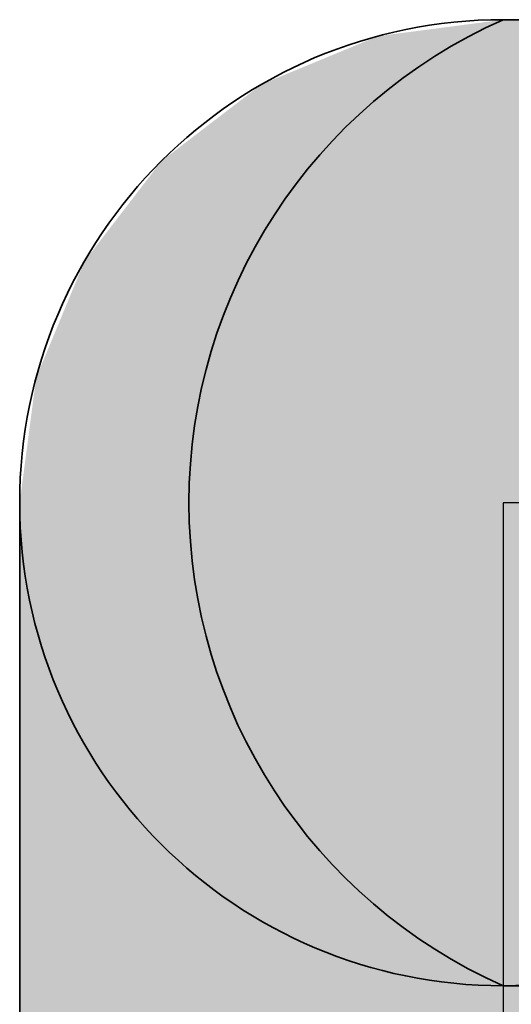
# Model space of a CAD drawing. Extents: x -350 to 540, y -53 to 541.
# Tile 426 of 569: x 196.88 to 197.89, y 209.27 to 211.31. Entities that reach past the tile are written whole.
import ezdxf
from ezdxf.lldxf.tags import DXFTag

# ---------------------------------------------------------------- set-up
doc = ezdxf.new("R2010")
doc.units = 0
doc.layers.get('0').update_dxf_attribs({"lineweight": 35})
doc.layers.add('L_Abluft', color=7, linetype='Continuous', lineweight=35, true_color=0xf7d209)
doc.layers.add('L_Abluft-Shading', color=7, linetype='Continuous', lineweight=35, true_color=0xf7d209)
tags = doc.linetypes.add('STRICHPUNKT2', pattern=[12.7, 6.35, -3.175, 0, -3.175]).pattern_tags.tags
tags[10:11] = [DXFTag(74, 4), DXFTag(75, 0), DXFTag(340, '0'), DXFTag(46, 0.0), DXFTag(50, 0.0), DXFTag(44, 0.0), DXFTag(45, 0.0)]
tags[8:9] = [DXFTag(74, 4), DXFTag(75, 0), DXFTag(340, '0'), DXFTag(46, 0.0), DXFTag(50, 0.0), DXFTag(44, 0.0), DXFTag(45, 0.0)]
tags[6:7] = [DXFTag(74, 4), DXFTag(75, 0), DXFTag(340, '0'), DXFTag(46, 0.0), DXFTag(50, 0.0), DXFTag(44, 0.0), DXFTag(45, 0.0)]
tags[4:5] = [DXFTag(74, 4), DXFTag(75, 0), DXFTag(340, '0'), DXFTag(46, 0.0), DXFTag(50, 0.0), DXFTag(44, 0.0), DXFTag(45, 0.0)]

# ---------------------------------------------------------------- blocks, each defined once
blk = doc.blocks.new('3D-Ansicht-A06HSWBANL', base_point=(172.3963, 139.9809))
at = {"layer": 'L_Abluft-Shading', "color": 44, "true_color": 0x8b7605}
for points in [[(197.8763, 211.3124), (197.6175, 211.2784), (197.8763, 211.2102), (197.6175, 211.1773)], [(197.8763, 211.2102), (197.8763, 211.2977), (197.6175, 211.2784), (197.6527, 211.283)], [(197.8763, 211.2977), (197.8763, 211.3124), (197.6527, 211.283)], [(198.1352, 211.2784), (197.8763, 211.3124), (198.1352, 211.1773), (197.8763, 211.2102)], [(198.1, 211.283), (197.8763, 211.3124), (197.8763, 211.2977)], [(198.1352, 211.1773), (198.1352, 211.2784), (197.8763, 211.2977), (198.1, 211.283)], [(198.1352, 211.1773), (197.8763, 211.2977), (197.8763, 211.2102)], [(197.8763, 211.2102), (197.6175, 211.2784), (197.6175, 211.1773)]]:
    blk.add_solid(points, dxfattribs=at)
at = {"layer": 'L_Abluft-Shading', "color": 46, "true_color": 0x7d6a04}
for points in [[(197.9179, 211.3114), (197.8763, 211.3124), (198.175, 211.2784), (198.1364, 211.2784)], [(197.9098, 211.3124), (197.8763, 211.3124), (197.9179, 211.3114)], [(198.1364, 211.2784), (197.8763, 211.3124), (198.0448, 211.2902)], [(196.9104, 210.5712), (196.8763, 210.3124), (196.9104, 210.4943), (196.8763, 210.2443)], [(196.9104, 210.5712), (196.8763, 210.3124), (196.9104, 210.4943), (196.8763, 210.2443)], [(197.9445, 209.3124), (198.1945, 209.3465), (197.8763, 209.3124), (198.1352, 209.3465)]]:
    blk.add_solid(points, dxfattribs=at)
at = {"layer": 'L_Abluft-Shading', "color": 56, "true_color": 0x8a7505}
for points in [[(197.6175, 211.2784), (197.3763, 211.1785), (197.6175, 211.1773), (197.3763, 211.0808)], [(197.6175, 211.2784), (197.3763, 211.1785), (197.6175, 211.1773), (197.3763, 211.0808)], [(196.9104, 209.4418), (196.8763, 209.3124), (196.9104, 208.897), (196.8763, 208.8301)], [(196.9104, 209.4418), (196.8763, 209.3124), (196.9104, 208.897), (196.8763, 208.8301)]]:
    blk.add_solid(points, dxfattribs=at)
at = {"layer": 'L_Abluft-Shading', "color": 54, "true_color": 0xaa9006}
for points in [[(197.8763, 211.2102), (197.6175, 211.1773), (197.8763, 210.9105), (197.6175, 210.881)], [(197.8763, 210.9324), (197.8763, 211.2102), (197.6175, 210.8996), (197.6175, 211.1773)], [(198.1352, 211.1773), (197.8763, 211.2102), (198.1352, 210.881), (197.8763, 210.9105)], [(198.1352, 210.8881), (198.1352, 211.1773), (197.8763, 210.9324), (197.8763, 211.2102)], [(197.8763, 210.9105), (197.8763, 210.9324), (197.6175, 210.881), (197.6175, 210.8996)], [(198.1352, 210.881), (198.1352, 210.8881), (197.8763, 210.9105), (197.8763, 210.9324)]]:
    blk.add_solid(points, dxfattribs=at)
at = {"layer": 'L_Abluft-Shading', "color": 56, "true_color": 0x887304}
for points in [[(197.3763, 211.1785), (197.1692, 211.0195), (197.3763, 211.0808), (197.1692, 210.9273)], [(197.3763, 211.1785), (197.1692, 211.0195), (197.3763, 211.0808), (197.1692, 210.9273)], [(196.9104, 209.9097), (196.8763, 209.7266), (196.9104, 209.4418), (196.8763, 209.3124)], [(196.9104, 209.4418), (196.9104, 209.9097), (196.8763, 209.5249), (196.8981, 209.8434)], [(196.8981, 209.8434), (196.8763, 209.7266), (196.8763, 209.5249)], [(196.9104, 209.4418), (196.8763, 209.5249), (196.8763, 209.3124)]]:
    blk.add_solid(points, dxfattribs=at)
at = {"layer": 'L_Abluft-Shading', "color": 54, "true_color": 0xa78e06}
for points in [[(197.6175, 211.1773), (197.3763, 211.0808), (197.6175, 210.881), (197.3763, 210.7945)], [(197.6175, 210.8996), (197.6175, 211.1773), (197.3763, 210.7945), (197.3763, 211.0808)], [(197.6175, 210.8996), (197.3763, 210.7945), (197.4044, 210.8045)], [(197.6175, 210.881), (197.6175, 210.8996), (197.4044, 210.8045)], [(197.0103, 209.5624), (196.9104, 209.4418), (197.0103, 208.9595), (196.9104, 208.897)], [(197.0103, 209.5624), (196.9104, 209.4418), (197.0103, 208.9595), (196.9104, 208.897)]]:
    blk.add_solid(points, dxfattribs=at)
at = {"layer": 'L_Abluft-Shading', "color": 54, "true_color": 0xa18805}
blk.add_solid([(197.3763, 211.0808), (197.1692, 210.9273), (197.3763, 210.7945), (197.1692, 210.6568)], dxfattribs=at)
blk.add_solid([(197.3763, 211.0808), (197.1692, 210.9273), (197.3763, 210.7945), (197.1692, 210.6568)], dxfattribs=at)
at = {"layer": 'L_Abluft-Shading', "color": 56, "true_color": 0x857104}
for points in [[(197.1692, 211.0195), (197.0103, 210.8124), (197.1692, 210.9273), (197.0103, 210.7272)], [(197.1692, 211.0195), (197.0103, 210.8124), (197.1692, 210.9273), (197.0103, 210.7272)], [(196.9104, 210.2686), (196.8763, 210.0445), (196.9104, 209.9097), (196.8763, 209.7266)], [(196.9104, 209.9721), (196.9104, 210.2686), (196.8763, 209.7266), (196.8763, 210.0445)], [(196.9104, 209.9721), (196.8763, 209.7266), (196.8981, 209.8434)], [(196.9104, 209.9097), (196.9104, 209.9721), (196.8981, 209.8434)]]:
    blk.add_solid(points, dxfattribs=at)
at = {"layer": 'L_Abluft-Shading', "color": 44, "true_color": 0x988105}
for points in [[(197.1692, 210.9273), (197.0103, 210.7272), (197.1692, 210.6568), (197.0103, 210.4775)], [(197.1692, 210.9273), (197.0103, 210.7272), (197.1692, 210.6568), (197.0103, 210.4775)], [(197.0103, 210.4775), (196.9104, 210.2686), (197.0103, 210.0802), (196.9104, 209.9097)], [(197.0103, 210.3005), (197.0103, 210.4775), (196.9104, 209.9721), (196.9104, 210.2686)], [(197.0103, 210.0802), (197.0103, 210.3005), (196.9104, 209.9097), (196.9104, 209.9721)]]:
    blk.add_solid(points, dxfattribs=at)
at = {"layer": 'L_Abluft-Shading', "color": 42, "true_color": 0xc6a807}
for points in [[(197.8763, 210.9105), (197.6175, 210.881), (197.8763, 210.4337), (197.6175, 210.4097)], [(197.8763, 210.9105), (197.6175, 210.881), (197.8763, 210.4337), (197.6175, 210.4097)], [(198.1352, 210.881), (197.8763, 210.9105), (198.1352, 210.4097), (197.8763, 210.4337)], [(198.1352, 210.881), (197.8763, 210.9105), (198.1352, 210.4097), (197.8763, 210.4337)]]:
    blk.add_solid(points, dxfattribs=at)
at = {"layer": 'L_Abluft-Shading', "color": 42, "true_color": 0xc1a407}
for points in [[(197.6175, 210.881), (197.3763, 210.7945), (197.6175, 210.4097), (197.3763, 210.339)], [(197.6175, 210.4097), (197.6175, 210.881), (197.3763, 210.7897), (197.4044, 210.8045)], [(197.4044, 210.8045), (197.3763, 210.7945), (197.3763, 210.7897)], [(197.6175, 210.4097), (197.3763, 210.7897), (197.3763, 210.339)], [(197.1692, 209.666), (197.0103, 209.5624), (197.1692, 209.0131), (197.0103, 208.9595)], [(197.1692, 209.666), (197.0103, 209.5624), (197.1692, 209.0131), (197.0103, 208.9595)]]:
    blk.add_solid(points, dxfattribs=at)
at = {"layer": 'L_Abluft-Shading', "color": 46, "true_color": 0x816e04}
for points in [[(197.0103, 210.8124), (196.9104, 210.5712), (197.0103, 210.7272), (196.9104, 210.4943)], [(197.0103, 210.8124), (196.9104, 210.5712), (197.0103, 210.7272), (196.9104, 210.4943)], [(196.9104, 210.4943), (196.8763, 210.2443), (196.9104, 210.2686), (196.8763, 210.0445)], [(196.9104, 210.4943), (196.8763, 210.2443), (196.9104, 210.2686), (196.8763, 210.0445)]]:
    blk.add_solid(points, dxfattribs=at)
at = {"layer": 'L_Abluft-Shading', "color": 42, "true_color": 0xb79b06}
for points in [[(197.3763, 210.7945), (197.1692, 210.6568), (197.3763, 210.339), (197.1692, 210.2266)], [(197.3763, 210.7897), (197.3763, 210.7945), (197.1692, 210.5794), (197.1692, 210.6568)], [(197.3763, 210.339), (197.3763, 210.7897), (197.1692, 210.2266), (197.1692, 210.5794)], [(197.1692, 210.2266), (197.0103, 210.0802), (197.1692, 209.666), (197.0103, 209.5624)], [(197.1692, 210.2266), (197.0103, 210.0802), (197.1692, 209.666), (197.0103, 209.5624)]]:
    blk.add_solid(points, dxfattribs=at)
at = {"layer": 'L_Abluft-Shading', "color": 44, "true_color": 0x8d7805}
blk.add_solid([(197.0103, 210.7272), (196.9104, 210.4943), (197.0103, 210.4775), (196.9104, 210.2686)], dxfattribs=at)
blk.add_solid([(197.0103, 210.7272), (196.9104, 210.4943), (197.0103, 210.4775), (196.9104, 210.2686)], dxfattribs=at)
at = {"layer": 'L_Abluft-Shading', "color": 54, "true_color": 0xa99006}
for points in [[(197.1692, 210.6568), (197.0103, 210.4775), (197.1692, 210.2266), (197.0103, 210.0802)], [(197.1692, 210.5794), (197.1692, 210.6568), (197.0103, 210.3005), (197.0103, 210.4775)], [(197.1692, 210.2266), (197.1692, 210.5794), (197.0103, 210.0802), (197.0103, 210.3005)]]:
    blk.add_solid(points, dxfattribs=at)
at = {"layer": 'L_Abluft-Shading', "color": 52, "true_color": 0xdcbb08}
for points in [[(197.8763, 210.4337), (197.6175, 210.4097), (197.8763, 209.8124), (197.6175, 209.7954)], [(197.8763, 210.4337), (197.6175, 210.4097), (197.8763, 209.8124), (197.6175, 209.7954)], [(198.1352, 210.4097), (197.8763, 210.4337), (198.1352, 209.7954), (197.8763, 209.8124)], [(198.1352, 210.4097), (197.8763, 210.4337), (198.1352, 209.7954), (197.8763, 209.8124)]]:
    blk.add_solid(points, dxfattribs=at)
at = {"layer": 'L_Abluft-Shading', "color": 52, "true_color": 0xd6b607}
for points in [[(197.6175, 210.4097), (197.3763, 210.339), (197.6175, 209.7954), (197.3763, 209.7454)], [(197.6175, 210.4097), (197.3763, 210.339), (197.6175, 209.7954), (197.3763, 209.7454)], [(197.3763, 209.7454), (197.1692, 209.666), (197.3763, 209.0542), (197.1692, 209.0131)], [(197.3763, 209.7454), (197.1692, 209.666), (197.3763, 209.0542), (197.1692, 209.0131)]]:
    blk.add_solid(points, dxfattribs=at)
at = {"layer": 'L_Abluft-Shading', "color": 42, "true_color": 0xc9ab07}
blk.add_solid([(197.3763, 210.339), (197.1692, 210.2266), (197.3763, 209.7454), (197.1692, 209.666)], dxfattribs=at)
blk.add_solid([(197.3763, 210.339), (197.1692, 210.2266), (197.3763, 209.7454), (197.1692, 209.666)], dxfattribs=at)
at = {"layer": 'L_Abluft-Shading', "color": 54, "true_color": 0xa18905}
blk.add_solid([(197.0103, 210.0802), (196.9104, 209.9097), (197.0103, 209.5624), (196.9104, 209.4418)], dxfattribs=at)
blk.add_solid([(197.0103, 210.0802), (196.9104, 209.9097), (197.0103, 209.5624), (196.9104, 209.4418)], dxfattribs=at)
at = {"layer": 'L_Abluft-Shading', "color": 40, "true_color": 0xecc908}
for points in [[(197.8763, 209.8124), (197.6175, 209.7954), (197.8763, 209.0889), (197.6175, 209.0801)], [(197.8763, 209.8124), (197.6175, 209.7954), (197.8763, 209.0889), (197.6175, 209.0801)], [(198.1352, 209.7954), (197.8763, 209.8124), (198.1352, 209.0801), (197.8763, 209.0889)], [(198.1352, 209.7954), (197.8763, 209.8124), (198.1352, 209.0801), (197.8763, 209.0889)]]:
    blk.add_solid(points, dxfattribs=at)
at = {"layer": 'L_Abluft-Shading', "color": 40, "true_color": 0xe5c208}
blk.add_solid([(197.6175, 209.7954), (197.3763, 209.7454), (197.6175, 209.0801), (197.3763, 209.0542)], dxfattribs=at)
blk.add_solid([(197.6175, 209.7954), (197.3763, 209.7454), (197.6175, 209.0801), (197.3763, 209.0542)], dxfattribs=at)
blk = doc.blocks.new('Bogen-A06HSWVSNL', base_point=(196.8763, 209.3124))
at = {"color": 0, "linetype": 'ByBlock', "lineweight": -2, "ltscale": 0.35}
for p, q in [((197.9445, 211.3124), (197.8763, 211.3124)), ((198.1443, 211.3124), (197.9445, 211.3124)), ((198.4621, 211.3124), (198.1443, 211.3124)), ((198.8763, 211.3124), (198.4621, 211.3124)), ((199.3587, 211.3124), (198.8763, 211.3124)), ((199.8763, 211.3124), (199.3587, 211.3124)), ((199.8763, 209.3124), (199.8763, 211.3124)), ((197.9445, 209.3124), (197.8763, 209.3124)), ((198.1443, 209.3124), (197.9445, 209.3124)), ((198.4621, 209.3124), (198.1443, 209.3124)), ((198.8763, 209.3124), (198.4621, 209.3124)), ((199.3587, 209.3124), (198.8763, 209.3124)), ((199.8763, 209.3124), (199.3587, 209.3124))]:
    blk.add_line(p, q, dxfattribs=at)
at = {"color": 0, "linetype": 'STRICHPUNKT2', "lineweight": 25, "ltscale": 0.25}
blk.add_line((199.8763, 210.3124), (197.8763, 210.3124), dxfattribs=at)
at = {"color": 0, "linetype": 'ByBlock', "lineweight": -2, "ltscale": 0.35}
blk.add_circle((197.8763, 210.3124), 1, dxfattribs=at)
blk = doc.blocks.new('Bogen-A06HSWVUNL', base_point=(196.8763, 208.3124))
at = {"color": 0, "linetype": 'ByBlock', "lineweight": -2, "ltscale": 0.35}
for p, q in [((196.8763, 210.3124), (196.8763, 210.2443)), ((196.8763, 210.2443), (196.8763, 210.0445)), ((196.8763, 210.0445), (196.8763, 209.7266)), ((196.8763, 209.7266), (196.8763, 209.3124)), ((196.8763, 209.3124), (196.8763, 208.8301))]:
    blk.add_line(p, q, dxfattribs=at)
at = {"color": 0, "linetype": 'STRICHPUNKT2', "lineweight": 25, "ltscale": 0.25}
blk.add_line((197.8763, 210.3124), (197.8763, 208.3124), dxfattribs=at)
at = {"color": 0, "linetype": 'ByBlock', "lineweight": -2, "ltscale": 0.35}
blk.add_circle((197.8763, 210.3124), 1, dxfattribs=at)
at = {"color": 0, "lineweight": -2}
blk.add_ellipse((198.3206, 210.3124), major_axis=(-0.4442, 1), ratio=1, start_param=0, end_param=2.305501, dxfattribs=at)
blk = doc.blocks.new('Wickelfalzrohr-A06HSWVWNL', base_point=(196.8763, 209.3124))
at = {"color": 0, "linetype": 'STRICHPUNKT2', "lineweight": 25, "ltscale": 0.25}
blk.add_line((197.8763, 210.3124), (197.8763, 210.3124), dxfattribs=at)
at = {"color": 0, "linetype": 'ByBlock', "lineweight": -2, "ltscale": 0.35}
blk.add_circle((197.8763, 210.3124), 1, dxfattribs=at)
at = {"color": 0, "lineweight": -2}
blk.add_ellipse((198.3206, 210.3124), major_axis=(-0.4442, 1), ratio=1, start_param=0, end_param=2.305501, dxfattribs=at)
blk = doc.blocks.new('Bogen-A06HSWW6NL', base_point=(196.8763, 208.3124))
at = {"color": 0, "linetype": 'ByBlock', "lineweight": -2, "ltscale": 0.35}
for p, q in [((196.8763, 210.3124), (196.8763, 210.2443)), ((196.8763, 210.2443), (196.8763, 210.0445)), ((196.8763, 210.0445), (196.8763, 209.7266)), ((196.8763, 209.7266), (196.8763, 209.3124)), ((196.8763, 209.3124), (196.8763, 208.8301))]:
    blk.add_line(p, q, dxfattribs=at)
at = {"color": 0, "linetype": 'STRICHPUNKT2', "lineweight": 25, "ltscale": 0.25}
blk.add_line((197.8763, 210.3124), (197.8763, 208.3124), dxfattribs=at)
at = {"color": 0, "linetype": 'ByBlock', "lineweight": -2, "ltscale": 0.35}
blk.add_circle((197.8763, 210.3124), 1, dxfattribs=at)
at = {"color": 0, "lineweight": -2}
blk.add_ellipse((198.3206, 210.3124), major_axis=(-0.4442, 1), ratio=1, start_param=0, end_param=2.305501, dxfattribs=at)
blk = doc.blocks.new('Wickelfalzrohr-A06HSWWANL', base_point=(196.8763, 209.3124))
at = {"color": 0, "linetype": 'STRICHPUNKT2', "lineweight": 25, "ltscale": 0.25}
blk.add_line((197.8763, 210.3124), (197.8763, 210.3124), dxfattribs=at)
at = {"color": 0, "linetype": 'ByBlock', "lineweight": -2, "ltscale": 0.35}
blk.add_circle((197.8763, 210.3124), 1, dxfattribs=at)

msp = doc.modelspace()

# ---------------------------------------------------------------- block references
msp.add_blockref('3D-Ansicht-A06HSWBANL', (172.3963, 139.9809))
at = {"layer": 'L_Abluft', "ltscale": 0.35}
for name, p in [('Bogen-A06HSWVSNL', (196.8763, 209.3124)), ('Bogen-A06HSWVUNL', (196.8763, 208.3124)), ('Wickelfalzrohr-A06HSWVWNL', (196.8763, 209.3124)), ('Bogen-A06HSWW6NL', (196.8763, 208.3124)), ('Wickelfalzrohr-A06HSWWANL', (196.8763, 209.3124))]:
    msp.add_blockref(name, p, dxfattribs=at)

doc.saveas('drawing.dxf')
